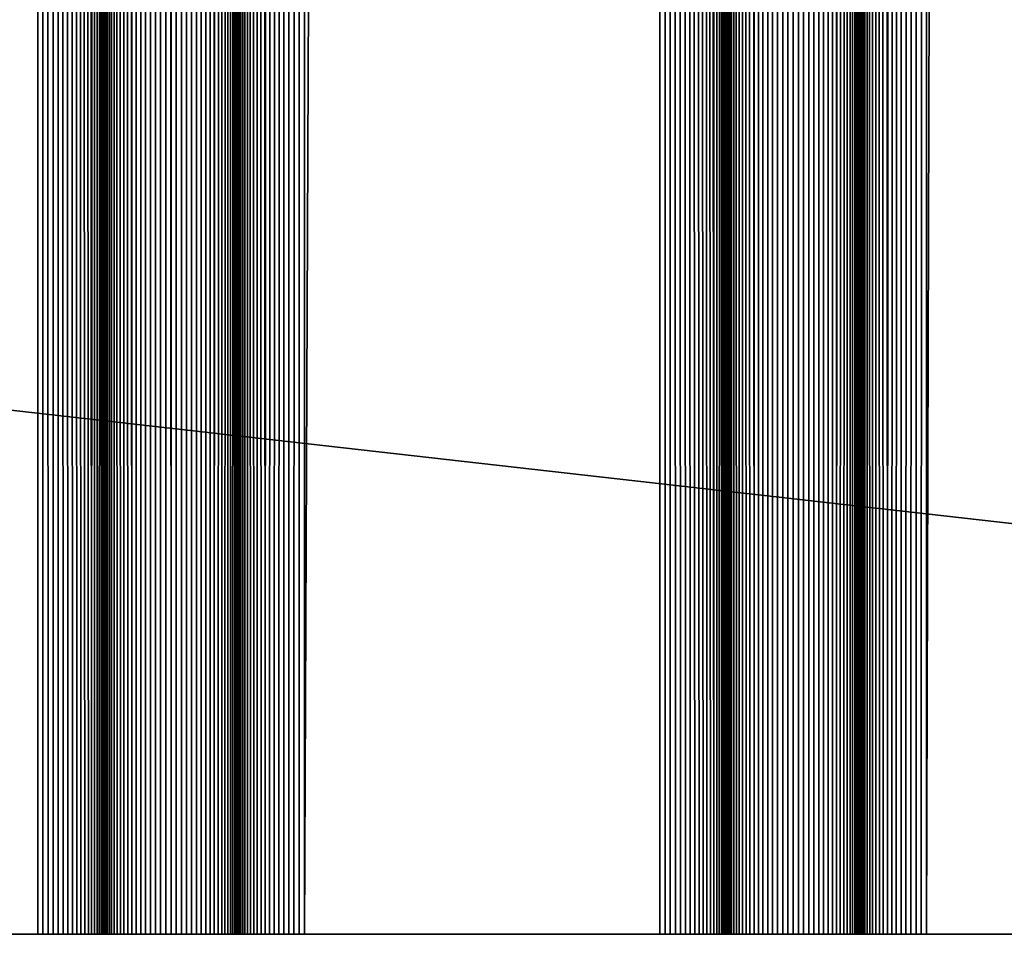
# Model space of a CAD drawing. Extents: x -302 to 302, y -900 to 900.
# Tile 339 of 656: x 250 to 261, y -900 to -890. Entities that reach past the tile are written whole.
import ezdxf

# ---------------------------------------------------------------- set-up
doc = ezdxf.new("R2010")
doc.units = 0
doc.header["$LTSCALE"] = 81.481481
for name, color, linetype in [('117', 7, 'CONTINUOUS'), ('183', 7, 'CONTINUOUS'), ('184', 7, 'CONTINUOUS'), ('185', 7, 'CONTINUOUS'), ('186', 7, 'CONTINUOUS'), ('187', 7, 'CONTINUOUS'), ('188', 7, 'CONTINUOUS'), ('189', 7, 'CONTINUOUS'), ('190', 7, 'CONTINUOUS'), ('191', 7, 'CONTINUOUS'), ('192', 7, 'CONTINUOUS'), ('193', 7, 'CONTINUOUS'), ('194', 7, 'CONTINUOUS'), ('195', 7, 'CONTINUOUS'), ('229', 7, 'CONTINUOUS')]:
    doc.layers.add(name, color=color, linetype=linetype)

msp = doc.modelspace()

# ---------------------------------------------------------------- linework, layer by layer
at = {"layer": '117', "color": 7, "linetype": 'CONTINUOUS'}
for points in [[(301.5, -900), (257, -880), (283.085, -880), (301.5, -900)], [(257, -880), (301.5, -900), (257, -883), (257, -880)], [(301.5, -900), (151.5, -900), (151.5, -883), (301.5, -900)], [(257, -883), (301.5, -900), (151.5, -883), (257, -883)]]:
    msp.add_3dface(points, dxfattribs=at)
at = {"layer": '183', "color": 7, "linetype": 'CONTINUOUS'}
for points in [[(243.75, -900, 1.9), (249.75, -900, 1.9), (249.75, 0, 1.9), (243.75, -900, 1.9)], [(243.75, 0, 1.9), (243.75, -900, 1.9), (249.75, 0, 1.9), (243.75, 0, 1.9)]]:
    msp.add_3dface(points, dxfattribs=at)
at = {"layer": '184', "color": 7, "linetype": 'CONTINUOUS'}
for points in [[(249.75, -900, 1.9), (249.809, -900, 1.902), (249.75, 0, 1.9), (249.75, -900, 1.9)], [(249.867, -900, 1.909), (249.925, -900, 1.921), (249.75, 0, 1.9), (249.867, -900, 1.909)], [(249.809, -900, 1.902), (249.867, -900, 1.909), (249.75, 0, 1.9), (249.809, -900, 1.902)], [(249.925, -900, 1.921), (249.982, -900, 1.937), (249.75, 0, 1.9), (249.925, -900, 1.921)], [(249.982, -900, 1.937), (250.037, -900, 1.957), (249.75, 0, 1.9), (249.982, -900, 1.937)], [(250.037, -900, 1.957), (250.09, -900, 1.982), (249.75, 0, 1.9), (250.037, -900, 1.957)], [(250.09, -900, 1.982), (250.142, -900, 2.011), (249.75, 0, 1.9), (250.09, -900, 1.982)], [(250.142, -900, 2.011), (250.191, -900, 2.043), (249.75, 0, 1.9), (250.142, -900, 2.011)], [(250.191, -900, 2.043), (250.237, -900, 2.08), (249.75, 0, 1.9), (250.191, -900, 2.043)], [(250.237, -900, 2.08), (250.28, -900, 2.12), (249.75, 0, 1.9), (250.237, -900, 2.08)], [(250.28, -900, 2.12), (250.32, -900, 2.163), (249.75, 0, 1.9), (250.28, -900, 2.12)], [(250.32, -900, 2.163), (250.357, -900, 2.209), (249.75, 0, 1.9), (250.32, -900, 2.163)], [(250.357, -900, 2.209), (250.5, 0, 2.65), (249.75, 0, 1.9), (250.357, -900, 2.209)], [(250.389, -900, 2.258), (250.5, 0, 2.65), (250.357, -900, 2.209), (250.389, -900, 2.258)], [(250.418, -900, 2.31), (250.5, 0, 2.65), (250.389, -900, 2.258), (250.418, -900, 2.31)], [(250.443, -900, 2.363), (250.5, 0, 2.65), (250.418, -900, 2.31), (250.443, -900, 2.363)], [(250.463, -900, 2.418), (250.5, 0, 2.65), (250.443, -900, 2.363), (250.463, -900, 2.418)], [(250.479, -900, 2.475), (250.5, 0, 2.65), (250.463, -900, 2.418), (250.479, -900, 2.475)], [(250.491, -900, 2.533), (250.5, 0, 2.65), (250.479, -900, 2.475), (250.491, -900, 2.533)], [(250.498, -900, 2.591), (250.5, 0, 2.65), (250.491, -900, 2.533), (250.498, -900, 2.591)], [(250.5, -900, 2.65), (250.5, 0, 2.65), (250.498, -900, 2.591), (250.5, -900, 2.65)]]:
    msp.add_3dface(points, dxfattribs=at)
at = {"layer": '185', "color": 7, "linetype": 'CONTINUOUS'}
for points in [[(250.5, -900, 2.65), (250.5, -900, 6.15), (250.5, 0, 6.15), (250.5, -900, 2.65)], [(250.5, 0, 2.65), (250.5, -900, 2.65), (250.5, 0, 6.15), (250.5, 0, 2.65)]]:
    msp.add_3dface(points, dxfattribs=at)
at = {"layer": '186', "color": 7, "linetype": 'CONTINUOUS'}
for points in [[(250.763, 900, 6.72), (250.5, 0, 6.15), (250.809, -900, 6.757), (250.763, 900, 6.72)], [(250.809, -900, 6.757), (250.809, 900, 6.757), (250.763, 900, 6.72), (250.809, -900, 6.757)], [(250.809, -900, 6.757), (250.858, -900, 6.789), (250.809, 900, 6.757), (250.809, -900, 6.757)], [(250.858, -900, 6.789), (250.858, 900, 6.789), (250.809, 900, 6.757), (250.858, -900, 6.789)], [(250.858, -900, 6.789), (250.91, -900, 6.818), (250.858, 900, 6.789), (250.858, -900, 6.789)], [(250.91, -900, 6.818), (250.91, 900, 6.818), (250.858, 900, 6.789), (250.91, -900, 6.818)], [(250.91, -900, 6.818), (250.963, -900, 6.843), (250.91, 900, 6.818), (250.91, -900, 6.818)], [(250.963, -900, 6.843), (250.963, 900, 6.843), (250.91, 900, 6.818), (250.963, -900, 6.843)], [(250.963, -900, 6.843), (251.018, -900, 6.863), (250.963, 900, 6.843), (250.963, -900, 6.843)], [(251.018, -900, 6.863), (251.018, 900, 6.863), (250.963, 900, 6.843), (251.018, -900, 6.863)], [(251.018, -900, 6.863), (251.075, -900, 6.879), (251.018, 900, 6.863), (251.018, -900, 6.863)], [(251.075, -900, 6.879), (251.075, 900, 6.879), (251.018, 900, 6.863), (251.075, -900, 6.879)], [(251.075, -900, 6.879), (251.133, -900, 6.891), (251.075, 900, 6.879), (251.075, -900, 6.879)], [(251.133, -900, 6.891), (251.133, 900, 6.891), (251.075, 900, 6.879), (251.133, -900, 6.891)], [(251.133, -900, 6.891), (251.191, -900, 6.898), (251.133, 900, 6.891), (251.133, -900, 6.891)], [(251.191, -900, 6.898), (251.191, 900, 6.898), (251.133, 900, 6.891), (251.191, -900, 6.898)], [(251.191, -900, 6.898), (251.25, -900, 6.9), (251.191, 900, 6.898), (251.191, -900, 6.898)], [(251.25, -900, 6.9), (251.25, 900, 6.9), (251.191, 900, 6.898), (251.25, -900, 6.9)], [(251.25, -900, 6.9), (251.309, -900, 6.898), (251.25, 900, 6.9), (251.25, -900, 6.9)], [(251.309, -900, 6.898), (251.309, 900, 6.898), (251.25, 900, 6.9), (251.309, -900, 6.898)], [(251.309, -900, 6.898), (251.367, -900, 6.891), (251.309, 900, 6.898), (251.309, -900, 6.898)], [(251.367, -900, 6.891), (251.367, 900, 6.891), (251.309, 900, 6.898), (251.367, -900, 6.891)], [(251.367, -900, 6.891), (251.425, -900, 6.879), (251.367, 900, 6.891), (251.367, -900, 6.891)], [(251.425, -900, 6.879), (251.425, 900, 6.879), (251.367, 900, 6.891), (251.425, -900, 6.879)], [(251.425, -900, 6.879), (251.482, -900, 6.863), (251.425, 900, 6.879), (251.425, -900, 6.879)], [(251.482, -900, 6.863), (251.482, 900, 6.863), (251.425, 900, 6.879), (251.482, -900, 6.863)], [(251.482, -900, 6.863), (251.537, -900, 6.843), (251.482, 900, 6.863), (251.482, -900, 6.863)], [(251.537, -900, 6.843), (251.537, 900, 6.843), (251.482, 900, 6.863), (251.537, -900, 6.843)], [(251.537, -900, 6.843), (251.59, -900, 6.818), (251.537, 900, 6.843), (251.537, -900, 6.843)], [(251.59, -900, 6.818), (251.59, 900, 6.818), (251.537, 900, 6.843), (251.59, -900, 6.818)], [(251.59, -900, 6.818), (251.642, -900, 6.789), (251.59, 900, 6.818), (251.59, -900, 6.818)], [(251.642, -900, 6.789), (251.642, 900, 6.789), (251.59, 900, 6.818), (251.642, -900, 6.789)], [(251.642, -900, 6.789), (251.691, -900, 6.757), (251.642, 900, 6.789), (251.642, -900, 6.789)], [(251.691, -900, 6.757), (251.691, 900, 6.757), (251.642, 900, 6.789), (251.691, -900, 6.757)], [(251.691, -900, 6.757), (251.737, -900, 6.72), (251.691, 900, 6.757), (251.691, -900, 6.757)], [(251.737, -900, 6.72), (252, 0, 6.15), (251.691, 900, 6.757), (251.737, -900, 6.72)], [(250.5, -900, 6.15), (250.502, -900, 6.209), (250.5, 0, 6.15), (250.5, -900, 6.15)], [(250.509, -900, 6.267), (250.521, -900, 6.325), (250.5, 0, 6.15), (250.509, -900, 6.267)], [(250.502, -900, 6.209), (250.509, -900, 6.267), (250.5, 0, 6.15), (250.502, -900, 6.209)], [(250.521, -900, 6.325), (250.537, -900, 6.382), (250.5, 0, 6.15), (250.521, -900, 6.325)], [(250.537, -900, 6.382), (250.557, -900, 6.437), (250.5, 0, 6.15), (250.537, -900, 6.382)], [(250.557, -900, 6.437), (250.582, -900, 6.49), (250.5, 0, 6.15), (250.557, -900, 6.437)], [(250.582, -900, 6.49), (250.611, -900, 6.542), (250.5, 0, 6.15), (250.582, -900, 6.49)], [(250.611, -900, 6.542), (250.643, -900, 6.591), (250.5, 0, 6.15), (250.611, -900, 6.542)], [(250.643, -900, 6.591), (250.68, -900, 6.637), (250.5, 0, 6.15), (250.643, -900, 6.591)], [(250.68, -900, 6.637), (250.72, -900, 6.68), (250.5, 0, 6.15), (250.68, -900, 6.637)], [(250.72, -900, 6.68), (250.763, -900, 6.72), (250.5, 0, 6.15), (250.72, -900, 6.68)], [(250.763, -900, 6.72), (250.809, -900, 6.757), (250.5, 0, 6.15), (250.763, -900, 6.72)], [(251.78, -900, 6.68), (252, 0, 6.15), (251.737, -900, 6.72), (251.78, -900, 6.68)], [(251.82, -900, 6.637), (252, 0, 6.15), (251.78, -900, 6.68), (251.82, -900, 6.637)], [(251.857, -900, 6.591), (252, 0, 6.15), (251.82, -900, 6.637), (251.857, -900, 6.591)], [(251.889, -900, 6.542), (252, 0, 6.15), (251.857, -900, 6.591), (251.889, -900, 6.542)], [(251.918, -900, 6.49), (252, 0, 6.15), (251.889, -900, 6.542), (251.918, -900, 6.49)], [(251.943, -900, 6.437), (252, 0, 6.15), (251.918, -900, 6.49), (251.943, -900, 6.437)], [(251.963, -900, 6.382), (252, 0, 6.15), (251.943, -900, 6.437), (251.963, -900, 6.382)], [(251.979, -900, 6.325), (252, 0, 6.15), (251.963, -900, 6.382), (251.979, -900, 6.325)], [(251.991, -900, 6.267), (252, 0, 6.15), (251.979, -900, 6.325), (251.991, -900, 6.267)], [(251.998, -900, 6.209), (252, 0, 6.15), (251.991, -900, 6.267), (251.998, -900, 6.209)], [(252, -900, 6.15), (252, 0, 6.15), (251.998, -900, 6.209), (252, -900, 6.15)]]:
    msp.add_3dface(points, dxfattribs=at)
at = {"layer": '187', "color": 7, "linetype": 'CONTINUOUS'}
for points in [[(252, -900, 6.15), (252, -900, 2.65), (252, 0, 2.65), (252, -900, 6.15)], [(252, 0, 6.15), (252, -900, 6.15), (252, 0, 2.65), (252, 0, 6.15)]]:
    msp.add_3dface(points, dxfattribs=at)
at = {"layer": '188', "color": 7, "linetype": 'CONTINUOUS'}
for points in [[(252, -900, 2.65), (252.002, -900, 2.591), (252, 0, 2.65), (252, -900, 2.65)], [(252.009, -900, 2.533), (252.021, -900, 2.475), (252, 0, 2.65), (252.009, -900, 2.533)], [(252.002, -900, 2.591), (252.009, -900, 2.533), (252, 0, 2.65), (252.002, -900, 2.591)], [(252.021, -900, 2.475), (252.037, -900, 2.418), (252, 0, 2.65), (252.021, -900, 2.475)], [(252.037, -900, 2.418), (252.057, -900, 2.363), (252, 0, 2.65), (252.037, -900, 2.418)], [(252.057, -900, 2.363), (252.082, -900, 2.31), (252, 0, 2.65), (252.057, -900, 2.363)], [(252.082, -900, 2.31), (252.111, -900, 2.258), (252, 0, 2.65), (252.082, -900, 2.31)], [(252.111, -900, 2.258), (252.143, -900, 2.209), (252, 0, 2.65), (252.111, -900, 2.258)], [(252.143, -900, 2.209), (252.18, -900, 2.163), (252, 0, 2.65), (252.143, -900, 2.209)], [(252.18, -900, 2.163), (252.22, -900, 2.12), (252, 0, 2.65), (252.18, -900, 2.163)], [(252.22, -900, 2.12), (252.263, -900, 2.08), (252, 0, 2.65), (252.22, -900, 2.12)], [(252.263, -900, 2.08), (252.309, -900, 2.043), (252, 0, 2.65), (252.263, -900, 2.08)], [(252.309, -900, 2.043), (252.75, 0, 1.9), (252, 0, 2.65), (252.309, -900, 2.043)], [(252.358, -900, 2.011), (252.75, 0, 1.9), (252.309, -900, 2.043), (252.358, -900, 2.011)], [(252.41, -900, 1.982), (252.75, 0, 1.9), (252.358, -900, 2.011), (252.41, -900, 1.982)], [(252.463, -900, 1.957), (252.75, 0, 1.9), (252.41, -900, 1.982), (252.463, -900, 1.957)], [(252.518, -900, 1.937), (252.75, 0, 1.9), (252.463, -900, 1.957), (252.518, -900, 1.937)], [(252.575, -900, 1.921), (252.75, 0, 1.9), (252.518, -900, 1.937), (252.575, -900, 1.921)], [(252.633, -900, 1.909), (252.75, 0, 1.9), (252.575, -900, 1.921), (252.633, -900, 1.909)], [(252.691, -900, 1.902), (252.75, 0, 1.9), (252.633, -900, 1.909), (252.691, -900, 1.902)], [(252.75, -900, 1.9), (252.75, 0, 1.9), (252.691, -900, 1.902), (252.75, -900, 1.9)]]:
    msp.add_3dface(points, dxfattribs=at)
at = {"layer": '189', "color": 7, "linetype": 'CONTINUOUS'}
for points in [[(252.75, -900, 1.9), (256.75, -900, 1.9), (256.75, 0, 1.9), (252.75, -900, 1.9)], [(252.75, 0, 1.9), (252.75, -900, 1.9), (256.75, 0, 1.9), (252.75, 0, 1.9)]]:
    msp.add_3dface(points, dxfattribs=at)
at = {"layer": '190', "color": 7, "linetype": 'CONTINUOUS'}
for points in [[(256.75, -900, 1.9), (256.809, -900, 1.902), (256.75, 0, 1.9), (256.75, -900, 1.9)], [(256.867, -900, 1.909), (256.925, -900, 1.921), (256.75, 0, 1.9), (256.867, -900, 1.909)], [(256.809, -900, 1.902), (256.867, -900, 1.909), (256.75, 0, 1.9), (256.809, -900, 1.902)], [(256.925, -900, 1.921), (256.982, -900, 1.937), (256.75, 0, 1.9), (256.925, -900, 1.921)], [(256.982, -900, 1.937), (257.037, -900, 1.957), (256.75, 0, 1.9), (256.982, -900, 1.937)], [(257.037, -900, 1.957), (257.09, -900, 1.982), (256.75, 0, 1.9), (257.037, -900, 1.957)], [(257.09, -900, 1.982), (257.142, -900, 2.011), (256.75, 0, 1.9), (257.09, -900, 1.982)], [(257.142, -900, 2.011), (257.191, -900, 2.043), (256.75, 0, 1.9), (257.142, -900, 2.011)], [(257.191, -900, 2.043), (257.237, -900, 2.08), (256.75, 0, 1.9), (257.191, -900, 2.043)], [(257.237, -900, 2.08), (257.28, -900, 2.12), (256.75, 0, 1.9), (257.237, -900, 2.08)], [(257.28, -900, 2.12), (257.32, -900, 2.163), (256.75, 0, 1.9), (257.28, -900, 2.12)], [(257.32, -900, 2.163), (257.357, -900, 2.209), (256.75, 0, 1.9), (257.32, -900, 2.163)], [(257.357, -900, 2.209), (257.5, 0, 2.65), (256.75, 0, 1.9), (257.357, -900, 2.209)], [(257.389, -900, 2.258), (257.5, 0, 2.65), (257.357, -900, 2.209), (257.389, -900, 2.258)], [(257.418, -900, 2.31), (257.5, 0, 2.65), (257.389, -900, 2.258), (257.418, -900, 2.31)], [(257.443, -900, 2.363), (257.5, 0, 2.65), (257.418, -900, 2.31), (257.443, -900, 2.363)], [(257.463, -900, 2.418), (257.5, 0, 2.65), (257.443, -900, 2.363), (257.463, -900, 2.418)], [(257.479, -900, 2.475), (257.5, 0, 2.65), (257.463, -900, 2.418), (257.479, -900, 2.475)], [(257.491, -900, 2.533), (257.5, 0, 2.65), (257.479, -900, 2.475), (257.491, -900, 2.533)], [(257.498, -900, 2.591), (257.5, 0, 2.65), (257.491, -900, 2.533), (257.498, -900, 2.591)], [(257.5, -900, 2.65), (257.5, 0, 2.65), (257.498, -900, 2.591), (257.5, -900, 2.65)]]:
    msp.add_3dface(points, dxfattribs=at)
at = {"layer": '191', "color": 7, "linetype": 'CONTINUOUS'}
for points in [[(257.5, -900, 2.65), (257.5, -900, 6.15), (257.5, 0, 6.15), (257.5, -900, 2.65)], [(257.5, 0, 2.65), (257.5, -900, 2.65), (257.5, 0, 6.15), (257.5, 0, 2.65)]]:
    msp.add_3dface(points, dxfattribs=at)
at = {"layer": '192', "color": 7, "linetype": 'CONTINUOUS'}
for points in [[(257.763, 900, 6.72), (257.5, 0, 6.15), (257.809, -900, 6.757), (257.763, 900, 6.72)], [(257.809, -900, 6.757), (257.809, 900, 6.757), (257.763, 900, 6.72), (257.809, -900, 6.757)], [(257.809, -900, 6.757), (257.858, -900, 6.789), (257.809, 900, 6.757), (257.809, -900, 6.757)], [(257.858, -900, 6.789), (257.858, 900, 6.789), (257.809, 900, 6.757), (257.858, -900, 6.789)], [(257.858, -900, 6.789), (257.91, -900, 6.818), (257.858, 900, 6.789), (257.858, -900, 6.789)], [(257.91, -900, 6.818), (257.91, 900, 6.818), (257.858, 900, 6.789), (257.91, -900, 6.818)], [(257.91, -900, 6.818), (257.963, -900, 6.843), (257.91, 900, 6.818), (257.91, -900, 6.818)], [(257.963, -900, 6.843), (257.963, 900, 6.843), (257.91, 900, 6.818), (257.963, -900, 6.843)], [(257.963, -900, 6.843), (258.018, -900, 6.863), (257.963, 900, 6.843), (257.963, -900, 6.843)], [(258.018, -900, 6.863), (258.018, 900, 6.863), (257.963, 900, 6.843), (258.018, -900, 6.863)], [(258.018, -900, 6.863), (258.075, -900, 6.879), (258.018, 900, 6.863), (258.018, -900, 6.863)], [(258.075, -900, 6.879), (258.075, 900, 6.879), (258.018, 900, 6.863), (258.075, -900, 6.879)], [(258.075, -900, 6.879), (258.133, -900, 6.891), (258.075, 900, 6.879), (258.075, -900, 6.879)], [(258.133, -900, 6.891), (258.133, 900, 6.891), (258.075, 900, 6.879), (258.133, -900, 6.891)], [(258.133, -900, 6.891), (258.191, -900, 6.898), (258.133, 900, 6.891), (258.133, -900, 6.891)], [(258.191, -900, 6.898), (258.191, 900, 6.898), (258.133, 900, 6.891), (258.191, -900, 6.898)], [(258.191, -900, 6.898), (258.25, -900, 6.9), (258.191, 900, 6.898), (258.191, -900, 6.898)], [(258.25, -900, 6.9), (258.25, 900, 6.9), (258.191, 900, 6.898), (258.25, -900, 6.9)], [(258.25, -900, 6.9), (258.309, -900, 6.898), (258.25, 900, 6.9), (258.25, -900, 6.9)], [(258.309, -900, 6.898), (258.309, 900, 6.898), (258.25, 900, 6.9), (258.309, -900, 6.898)], [(258.309, -900, 6.898), (258.367, -900, 6.891), (258.309, 900, 6.898), (258.309, -900, 6.898)], [(258.367, -900, 6.891), (258.367, 900, 6.891), (258.309, 900, 6.898), (258.367, -900, 6.891)], [(258.367, -900, 6.891), (258.425, -900, 6.879), (258.367, 900, 6.891), (258.367, -900, 6.891)], [(258.425, -900, 6.879), (258.425, 900, 6.879), (258.367, 900, 6.891), (258.425, -900, 6.879)], [(258.425, -900, 6.879), (258.482, -900, 6.863), (258.425, 900, 6.879), (258.425, -900, 6.879)], [(258.482, -900, 6.863), (258.482, 900, 6.863), (258.425, 900, 6.879), (258.482, -900, 6.863)], [(258.482, -900, 6.863), (258.537, -900, 6.843), (258.482, 900, 6.863), (258.482, -900, 6.863)], [(258.537, -900, 6.843), (258.537, 900, 6.843), (258.482, 900, 6.863), (258.537, -900, 6.843)], [(258.537, -900, 6.843), (258.59, -900, 6.818), (258.537, 900, 6.843), (258.537, -900, 6.843)], [(258.59, -900, 6.818), (258.59, 900, 6.818), (258.537, 900, 6.843), (258.59, -900, 6.818)], [(258.59, -900, 6.818), (258.642, -900, 6.789), (258.59, 900, 6.818), (258.59, -900, 6.818)], [(258.642, -900, 6.789), (258.642, 900, 6.789), (258.59, 900, 6.818), (258.642, -900, 6.789)], [(258.642, -900, 6.789), (258.691, -900, 6.757), (258.642, 900, 6.789), (258.642, -900, 6.789)], [(258.691, -900, 6.757), (258.691, 900, 6.757), (258.642, 900, 6.789), (258.691, -900, 6.757)], [(258.691, -900, 6.757), (258.737, -900, 6.72), (258.691, 900, 6.757), (258.691, -900, 6.757)], [(258.737, -900, 6.72), (259, 0, 6.15), (258.691, 900, 6.757), (258.737, -900, 6.72)], [(257.5, -900, 6.15), (257.502, -900, 6.209), (257.5, 0, 6.15), (257.5, -900, 6.15)], [(257.509, -900, 6.267), (257.521, -900, 6.325), (257.5, 0, 6.15), (257.509, -900, 6.267)], [(257.502, -900, 6.209), (257.509, -900, 6.267), (257.5, 0, 6.15), (257.502, -900, 6.209)], [(257.521, -900, 6.325), (257.537, -900, 6.382), (257.5, 0, 6.15), (257.521, -900, 6.325)], [(257.537, -900, 6.382), (257.557, -900, 6.437), (257.5, 0, 6.15), (257.537, -900, 6.382)], [(257.557, -900, 6.437), (257.582, -900, 6.49), (257.5, 0, 6.15), (257.557, -900, 6.437)], [(257.582, -900, 6.49), (257.611, -900, 6.542), (257.5, 0, 6.15), (257.582, -900, 6.49)], [(257.611, -900, 6.542), (257.643, -900, 6.591), (257.5, 0, 6.15), (257.611, -900, 6.542)], [(257.643, -900, 6.591), (257.68, -900, 6.637), (257.5, 0, 6.15), (257.643, -900, 6.591)], [(257.68, -900, 6.637), (257.72, -900, 6.68), (257.5, 0, 6.15), (257.68, -900, 6.637)], [(257.72, -900, 6.68), (257.763, -900, 6.72), (257.5, 0, 6.15), (257.72, -900, 6.68)], [(257.763, -900, 6.72), (257.809, -900, 6.757), (257.5, 0, 6.15), (257.763, -900, 6.72)], [(258.78, -900, 6.68), (259, 0, 6.15), (258.737, -900, 6.72), (258.78, -900, 6.68)], [(258.82, -900, 6.637), (259, 0, 6.15), (258.78, -900, 6.68), (258.82, -900, 6.637)], [(258.857, -900, 6.591), (259, 0, 6.15), (258.82, -900, 6.637), (258.857, -900, 6.591)], [(258.889, -900, 6.542), (259, 0, 6.15), (258.857, -900, 6.591), (258.889, -900, 6.542)], [(258.918, -900, 6.49), (259, 0, 6.15), (258.889, -900, 6.542), (258.918, -900, 6.49)], [(258.943, -900, 6.437), (259, 0, 6.15), (258.918, -900, 6.49), (258.943, -900, 6.437)], [(258.963, -900, 6.382), (259, 0, 6.15), (258.943, -900, 6.437), (258.963, -900, 6.382)], [(258.979, -900, 6.325), (259, 0, 6.15), (258.963, -900, 6.382), (258.979, -900, 6.325)], [(258.991, -900, 6.267), (259, 0, 6.15), (258.979, -900, 6.325), (258.991, -900, 6.267)], [(258.998, -900, 6.209), (259, 0, 6.15), (258.991, -900, 6.267), (258.998, -900, 6.209)], [(259, -900, 6.15), (259, 0, 6.15), (258.998, -900, 6.209), (259, -900, 6.15)]]:
    msp.add_3dface(points, dxfattribs=at)
at = {"layer": '193', "color": 7, "linetype": 'CONTINUOUS'}
for points in [[(259, -900, 6.15), (259, -900, 2.65), (259, 0, 2.65), (259, -900, 6.15)], [(259, 0, 6.15), (259, -900, 6.15), (259, 0, 2.65), (259, 0, 6.15)]]:
    msp.add_3dface(points, dxfattribs=at)
at = {"layer": '194', "color": 7, "linetype": 'CONTINUOUS'}
for points in [[(259, -900, 2.65), (259.002, -900, 2.591), (259, 0, 2.65), (259, -900, 2.65)], [(259.009, -900, 2.533), (259.021, -900, 2.475), (259, 0, 2.65), (259.009, -900, 2.533)], [(259.002, -900, 2.591), (259.009, -900, 2.533), (259, 0, 2.65), (259.002, -900, 2.591)], [(259.021, -900, 2.475), (259.037, -900, 2.418), (259, 0, 2.65), (259.021, -900, 2.475)], [(259.037, -900, 2.418), (259.057, -900, 2.363), (259, 0, 2.65), (259.037, -900, 2.418)], [(259.057, -900, 2.363), (259.082, -900, 2.31), (259, 0, 2.65), (259.057, -900, 2.363)], [(259.082, -900, 2.31), (259.111, -900, 2.258), (259, 0, 2.65), (259.082, -900, 2.31)], [(259.111, -900, 2.258), (259.143, -900, 2.209), (259, 0, 2.65), (259.111, -900, 2.258)], [(259.143, -900, 2.209), (259.18, -900, 2.163), (259, 0, 2.65), (259.143, -900, 2.209)], [(259.18, -900, 2.163), (259.22, -900, 2.12), (259, 0, 2.65), (259.18, -900, 2.163)], [(259.22, -900, 2.12), (259.263, -900, 2.08), (259, 0, 2.65), (259.22, -900, 2.12)], [(259.263, -900, 2.08), (259.309, -900, 2.043), (259, 0, 2.65), (259.263, -900, 2.08)], [(259.309, -900, 2.043), (259.75, 0, 1.9), (259, 0, 2.65), (259.309, -900, 2.043)], [(259.358, -900, 2.011), (259.75, 0, 1.9), (259.309, -900, 2.043), (259.358, -900, 2.011)], [(259.41, -900, 1.982), (259.75, 0, 1.9), (259.358, -900, 2.011), (259.41, -900, 1.982)], [(259.463, -900, 1.957), (259.75, 0, 1.9), (259.41, -900, 1.982), (259.463, -900, 1.957)], [(259.518, -900, 1.937), (259.75, 0, 1.9), (259.463, -900, 1.957), (259.518, -900, 1.937)], [(259.575, -900, 1.921), (259.75, 0, 1.9), (259.518, -900, 1.937), (259.575, -900, 1.921)], [(259.633, -900, 1.909), (259.75, 0, 1.9), (259.575, -900, 1.921), (259.633, -900, 1.909)], [(259.691, -900, 1.902), (259.75, 0, 1.9), (259.633, -900, 1.909), (259.691, -900, 1.902)], [(259.75, -900, 1.9), (259.75, 0, 1.9), (259.691, -900, 1.902), (259.75, -900, 1.9)]]:
    msp.add_3dface(points, dxfattribs=at)
at = {"layer": '195', "color": 7, "linetype": 'CONTINUOUS'}
for points in [[(259.75, -900, 1.9), (262.25, -900, 1.9), (262.25, 0, 1.9), (259.75, -900, 1.9)], [(259.75, 0, 1.9), (259.75, -900, 1.9), (262.25, 0, 1.9), (259.75, 0, 1.9)]]:
    msp.add_3dface(points, dxfattribs=at)
at = {"layer": '229', "color": 7, "linetype": 'CONTINUOUS'}
for points in [[(151.5, -900, 1.9), (151.5, -900), (301.5, -900), (151.5, -900, 1.9)], [(152.75, -900, 1.9), (151.5, -900, 1.9), (301.5, -900), (152.75, -900, 1.9)], [(152.809, -900, 1.902), (152.75, -900, 1.9), (301.5, -900), (152.809, -900, 1.902)], [(152.867, -900, 1.909), (152.809, -900, 1.902), (301.5, -900), (152.867, -900, 1.909)], [(152.925, -900, 1.921), (152.867, -900, 1.909), (301.5, -900), (152.925, -900, 1.921)], [(155.75, -900, 1.9), (152.925, -900, 1.921), (301.5, -900), (155.75, -900, 1.9)], [(161.75, -900, 1.9), (155.75, -900, 1.9), (301.5, -900), (161.75, -900, 1.9)], [(161.809, -900, 1.902), (161.75, -900, 1.9), (301.5, -900), (161.809, -900, 1.902)], [(161.867, -900, 1.909), (161.809, -900, 1.902), (301.5, -900), (161.867, -900, 1.909)], [(161.925, -900, 1.921), (161.867, -900, 1.909), (301.5, -900), (161.925, -900, 1.921)], [(301.5, -900), (164.75, -900, 1.9), (161.925, -900, 1.921), (301.5, -900)], [(168.75, -900, 1.9), (164.75, -900, 1.9), (301.5, -900), (168.75, -900, 1.9)], [(168.809, -900, 1.902), (168.75, -900, 1.9), (301.5, -900), (168.809, -900, 1.902)], [(168.867, -900, 1.909), (168.809, -900, 1.902), (301.5, -900), (168.867, -900, 1.909)], [(168.925, -900, 1.921), (168.867, -900, 1.909), (301.5, -900), (168.925, -900, 1.921)], [(168.982, -900, 1.937), (168.925, -900, 1.921), (301.5, -900), (168.982, -900, 1.937)], [(169.037, -900, 1.957), (168.982, -900, 1.937), (301.5, -900), (169.037, -900, 1.957)], [(169.09, -900, 1.982), (169.037, -900, 1.957), (301.5, -900), (169.09, -900, 1.982)], [(169.142, -900, 2.011), (169.09, -900, 1.982), (301.5, -900), (169.142, -900, 2.011)], [(169.191, -900, 2.043), (169.142, -900, 2.011), (301.5, -900), (169.191, -900, 2.043)], [(169.237, -900, 2.08), (169.191, -900, 2.043), (301.5, -900), (169.237, -900, 2.08)], [(169.28, -900, 2.12), (169.237, -900, 2.08), (301.5, -900), (169.28, -900, 2.12)], [(169.32, -900, 2.163), (169.28, -900, 2.12), (301.5, -900), (169.32, -900, 2.163)], [(169.357, -900, 2.209), (169.32, -900, 2.163), (301.5, -900), (169.357, -900, 2.209)], [(301.5, -900), (190.75, -900, 1.9), (169.357, -900, 2.209), (301.5, -900)], [(193.25, -900, 1.9), (190.75, -900, 1.9), (301.5, -900), (193.25, -900, 1.9)], [(193.309, -900, 1.902), (193.25, -900, 1.9), (301.5, -900), (193.309, -900, 1.902)], [(193.367, -900, 1.909), (193.309, -900, 1.902), (301.5, -900), (193.367, -900, 1.909)], [(193.425, -900, 1.921), (193.367, -900, 1.909), (301.5, -900), (193.425, -900, 1.921)], [(193.482, -900, 1.937), (193.425, -900, 1.921), (301.5, -900), (193.482, -900, 1.937)], [(196.25, -900, 1.9), (193.482, -900, 1.937), (301.5, -900), (196.25, -900, 1.9)], [(198.75, -900, 1.9), (196.25, -900, 1.9), (301.5, -900), (198.75, -900, 1.9)], [(198.809, -900, 1.902), (198.75, -900, 1.9), (301.5, -900), (198.809, -900, 1.902)], [(198.867, -900, 1.909), (198.809, -900, 1.902), (301.5, -900), (198.867, -900, 1.909)], [(198.925, -900, 1.921), (198.867, -900, 1.909), (301.5, -900), (198.925, -900, 1.921)], [(198.982, -900, 1.937), (198.925, -900, 1.921), (301.5, -900), (198.982, -900, 1.937)], [(201.75, -900, 1.9), (198.982, -900, 1.937), (301.5, -900), (201.75, -900, 1.9)], [(207.75, -900, 1.9), (201.75, -900, 1.9), (301.5, -900), (207.75, -900, 1.9)], [(207.809, -900, 1.902), (207.75, -900, 1.9), (301.5, -900), (207.809, -900, 1.902)], [(207.867, -900, 1.909), (207.809, -900, 1.902), (301.5, -900), (207.867, -900, 1.909)], [(207.925, -900, 1.921), (207.867, -900, 1.909), (301.5, -900), (207.925, -900, 1.921)], [(207.982, -900, 1.937), (207.925, -900, 1.921), (301.5, -900), (207.982, -900, 1.937)], [(210.75, -900, 1.9), (207.982, -900, 1.937), (301.5, -900), (210.75, -900, 1.9)], [(213.25, -900, 1.9), (210.75, -900, 1.9), (301.5, -900), (213.25, -900, 1.9)], [(213.309, -900, 1.902), (213.25, -900, 1.9), (301.5, -900), (213.309, -900, 1.902)], [(213.367, -900, 1.909), (213.309, -900, 1.902), (301.5, -900), (213.367, -900, 1.909)], [(213.425, -900, 1.921), (213.367, -900, 1.909), (301.5, -900), (213.425, -900, 1.921)], [(213.482, -900, 1.937), (213.425, -900, 1.921), (301.5, -900), (213.482, -900, 1.937)], [(213.537, -900, 1.957), (213.482, -900, 1.937), (301.5, -900), (213.537, -900, 1.957)], [(213.59, -900, 1.982), (213.537, -900, 1.957), (301.5, -900), (213.59, -900, 1.982)], [(213.642, -900, 2.011), (213.59, -900, 1.982), (301.5, -900), (213.642, -900, 2.011)], [(213.691, -900, 2.043), (213.642, -900, 2.011), (301.5, -900), (213.691, -900, 2.043)], [(213.737, -900, 2.08), (213.691, -900, 2.043), (301.5, -900), (213.737, -900, 2.08)], [(222.25, -900, 1.9), (213.737, -900, 2.08), (301.5, -900), (222.25, -900, 1.9)], [(224.75, -900, 1.9), (222.25, -900, 1.9), (301.5, -900), (224.75, -900, 1.9)], [(224.809, -900, 1.902), (224.75, -900, 1.9), (301.5, -900), (224.809, -900, 1.902)], [(224.867, -900, 1.909), (224.809, -900, 1.902), (301.5, -900), (224.867, -900, 1.909)], [(224.925, -900, 1.921), (224.867, -900, 1.909), (301.5, -900), (224.925, -900, 1.921)], [(224.982, -900, 1.937), (224.925, -900, 1.921), (301.5, -900), (224.982, -900, 1.937)], [(225.037, -900, 1.957), (224.982, -900, 1.937), (301.5, -900), (225.037, -900, 1.957)], [(227.75, -900, 1.9), (225.037, -900, 1.957), (301.5, -900), (227.75, -900, 1.9)], [(231.75, -900, 1.9), (227.75, -900, 1.9), (301.5, -900), (231.75, -900, 1.9)], [(231.809, -900, 1.902), (231.75, -900, 1.9), (301.5, -900), (231.809, -900, 1.902)], [(231.867, -900, 1.909), (231.809, -900, 1.902), (301.5, -900), (231.867, -900, 1.909)], [(231.925, -900, 1.921), (231.867, -900, 1.909), (301.5, -900), (231.925, -900, 1.921)], [(231.982, -900, 1.937), (231.925, -900, 1.921), (301.5, -900), (231.982, -900, 1.937)], [(232.037, -900, 1.957), (231.982, -900, 1.937), (301.5, -900), (232.037, -900, 1.957)], [(234.75, -900, 1.9), (232.037, -900, 1.957), (301.5, -900), (234.75, -900, 1.9)], [(240.75, -900, 1.9), (234.75, -900, 1.9), (301.5, -900), (240.75, -900, 1.9)], [(240.809, -900, 1.902), (240.75, -900, 1.9), (301.5, -900), (240.809, -900, 1.902)], [(240.867, -900, 1.909), (240.809, -900, 1.902), (301.5, -900), (240.867, -900, 1.909)], [(240.925, -900, 1.921), (240.867, -900, 1.909), (301.5, -900), (240.925, -900, 1.921)], [(240.982, -900, 1.937), (240.925, -900, 1.921), (301.5, -900), (240.982, -900, 1.937)], [(241.037, -900, 1.957), (240.982, -900, 1.937), (301.5, -900), (241.037, -900, 1.957)], [(241.09, -900, 1.982), (241.037, -900, 1.957), (301.5, -900), (241.09, -900, 1.982)], [(243.75, -900, 1.9), (241.09, -900, 1.982), (301.5, -900), (243.75, -900, 1.9)], [(249.75, -900, 1.9), (243.75, -900, 1.9), (301.5, -900), (249.75, -900, 1.9)], [(249.809, -900, 1.902), (249.75, -900, 1.9), (301.5, -900), (249.809, -900, 1.902)], [(249.867, -900, 1.909), (249.809, -900, 1.902), (301.5, -900), (249.867, -900, 1.909)], [(249.925, -900, 1.921), (249.867, -900, 1.909), (301.5, -900), (249.925, -900, 1.921)], [(249.982, -900, 1.937), (249.925, -900, 1.921), (301.5, -900), (249.982, -900, 1.937)], [(250.037, -900, 1.957), (249.982, -900, 1.937), (301.5, -900), (250.037, -900, 1.957)], [(250.09, -900, 1.982), (250.037, -900, 1.957), (301.5, -900), (250.09, -900, 1.982)], [(250.142, -900, 2.011), (250.09, -900, 1.982), (252.691, -900, 1.902), (250.142, -900, 2.011)], [(252.691, -900, 1.902), (250.09, -900, 1.982), (252.75, -900, 1.9), (252.691, -900, 1.902)], [(252.75, -900, 1.9), (250.09, -900, 1.982), (301.5, -900), (252.75, -900, 1.9)], [(250.191, -900, 2.043), (250.142, -900, 2.011), (252.691, -900, 1.902), (250.191, -900, 2.043)], [(250.237, -900, 2.08), (250.191, -900, 2.043), (252.691, -900, 1.902), (250.237, -900, 2.08)], [(250.28, -900, 2.12), (250.237, -900, 2.08), (252.691, -900, 1.902), (250.28, -900, 2.12)], [(250.32, -900, 2.163), (250.28, -900, 2.12), (252.691, -900, 1.902), (250.32, -900, 2.163)], [(250.357, -900, 2.209), (250.32, -900, 2.163), (252.633, -900, 1.909), (250.357, -900, 2.209)], [(252.633, -900, 1.909), (250.32, -900, 2.163), (252.691, -900, 1.902), (252.633, -900, 1.909)], [(250.389, -900, 2.258), (250.357, -900, 2.209), (252.633, -900, 1.909), (250.389, -900, 2.258)], [(250.418, -900, 2.31), (250.389, -900, 2.258), (252.633, -900, 1.909), (250.418, -900, 2.31)], [(250.443, -900, 2.363), (250.418, -900, 2.31), (252.575, -900, 1.921), (250.443, -900, 2.363)], [(252.575, -900, 1.921), (250.418, -900, 2.31), (252.633, -900, 1.909), (252.575, -900, 1.921)], [(250.463, -900, 2.418), (250.443, -900, 2.363), (252.575, -900, 1.921), (250.463, -900, 2.418)], [(250.479, -900, 2.475), (250.463, -900, 2.418), (252.575, -900, 1.921), (250.479, -900, 2.475)], [(250.491, -900, 2.533), (250.479, -900, 2.475), (252.518, -900, 1.937), (250.491, -900, 2.533)], [(252.518, -900, 1.937), (250.479, -900, 2.475), (252.575, -900, 1.921), (252.518, -900, 1.937)], [(250.498, -900, 2.591), (250.491, -900, 2.533), (252.518, -900, 1.937), (250.498, -900, 2.591)], [(250.5, -900, 2.65), (250.498, -900, 2.591), (252.518, -900, 1.937), (250.5, -900, 2.65)], [(250.5, -900, 6.15), (250.5, -900, 2.65), (252.057, -900, 2.363), (250.5, -900, 6.15)], [(252.057, -900, 2.363), (250.5, -900, 2.65), (252.082, -900, 2.31), (252.057, -900, 2.363)], [(252.082, -900, 2.31), (250.5, -900, 2.65), (252.111, -900, 2.258), (252.082, -900, 2.31)], [(252.111, -900, 2.258), (250.5, -900, 2.65), (252.143, -900, 2.209), (252.111, -900, 2.258)], [(252.143, -900, 2.209), (250.5, -900, 2.65), (252.18, -900, 2.163), (252.143, -900, 2.209)], [(252.18, -900, 2.163), (250.5, -900, 2.65), (252.22, -900, 2.12), (252.18, -900, 2.163)], [(252.22, -900, 2.12), (250.5, -900, 2.65), (252.263, -900, 2.08), (252.22, -900, 2.12)], [(252.263, -900, 2.08), (250.5, -900, 2.65), (252.309, -900, 2.043), (252.263, -900, 2.08)], [(252.309, -900, 2.043), (250.5, -900, 2.65), (252.358, -900, 2.011), (252.309, -900, 2.043)], [(252.358, -900, 2.011), (250.5, -900, 2.65), (252.41, -900, 1.982), (252.358, -900, 2.011)], [(252.41, -900, 1.982), (250.5, -900, 2.65), (252.463, -900, 1.957), (252.41, -900, 1.982)], [(252.463, -900, 1.957), (250.5, -900, 2.65), (252.518, -900, 1.937), (252.463, -900, 1.957)], [(250.502, -900, 6.209), (250.5, -900, 6.15), (252.057, -900, 2.363), (250.502, -900, 6.209)], [(250.509, -900, 6.267), (250.502, -900, 6.209), (252.057, -900, 2.363), (250.509, -900, 6.267)], [(250.521, -900, 6.325), (250.509, -900, 6.267), (252.057, -900, 2.363), (250.521, -900, 6.325)], [(250.537, -900, 6.382), (250.521, -900, 6.325), (252.057, -900, 2.363), (250.537, -900, 6.382)], [(250.557, -900, 6.437), (250.537, -900, 6.382), (252.037, -900, 2.418), (250.557, -900, 6.437)], [(252.037, -900, 2.418), (250.537, -900, 6.382), (252.057, -900, 2.363), (252.037, -900, 2.418)], [(250.582, -900, 6.49), (250.557, -900, 6.437), (252.037, -900, 2.418), (250.582, -900, 6.49)], [(250.611, -900, 6.542), (250.582, -900, 6.49), (252.037, -900, 2.418), (250.611, -900, 6.542)], [(250.643, -900, 6.591), (250.611, -900, 6.542), (252.037, -900, 2.418), (250.643, -900, 6.591)], [(250.68, -900, 6.637), (250.643, -900, 6.591), (252.037, -900, 2.418), (250.68, -900, 6.637)], [(250.72, -900, 6.68), (250.68, -900, 6.637), (252.037, -900, 2.418), (250.72, -900, 6.68)], [(250.763, -900, 6.72), (250.72, -900, 6.68), (252.037, -900, 2.418), (250.763, -900, 6.72)], [(252.037, -900, 2.418), (252.021, -900, 2.475), (250.763, -900, 6.72), (252.037, -900, 2.418)], [(250.809, -900, 6.757), (250.763, -900, 6.72), (252.021, -900, 2.475), (250.809, -900, 6.757)], [(250.858, -900, 6.789), (250.809, -900, 6.757), (252.021, -900, 2.475), (250.858, -900, 6.789)], [(250.91, -900, 6.818), (250.858, -900, 6.789), (252.021, -900, 2.475), (250.91, -900, 6.818)], [(250.963, -900, 6.843), (250.91, -900, 6.818), (252.021, -900, 2.475), (250.963, -900, 6.843)], [(251.018, -900, 6.863), (250.963, -900, 6.843), (252.021, -900, 2.475), (251.018, -900, 6.863)], [(251.075, -900, 6.879), (251.018, -900, 6.863), (252.021, -900, 2.475), (251.075, -900, 6.879)], [(251.133, -900, 6.891), (251.075, -900, 6.879), (252.021, -900, 2.475), (251.133, -900, 6.891)], [(251.191, -900, 6.898), (251.133, -900, 6.891), (252.009, -900, 2.533), (251.191, -900, 6.898)], [(252.009, -900, 2.533), (251.133, -900, 6.891), (252.021, -900, 2.475), (252.009, -900, 2.533)], [(251.25, -900, 6.9), (251.191, -900, 6.898), (252.009, -900, 2.533), (251.25, -900, 6.9)], [(251.309, -900, 6.898), (251.25, -900, 6.9), (252.009, -900, 2.533), (251.309, -900, 6.898)], [(251.367, -900, 6.891), (251.309, -900, 6.898), (252.009, -900, 2.533), (251.367, -900, 6.891)], [(251.425, -900, 6.879), (251.367, -900, 6.891), (252.009, -900, 2.533), (251.425, -900, 6.879)], [(251.482, -900, 6.863), (251.425, -900, 6.879), (252.009, -900, 2.533), (251.482, -900, 6.863)], [(251.537, -900, 6.843), (251.482, -900, 6.863), (252.002, -900, 2.591), (251.537, -900, 6.843)], [(252.002, -900, 2.591), (251.482, -900, 6.863), (252.009, -900, 2.533), (252.002, -900, 2.591)], [(251.59, -900, 6.818), (251.537, -900, 6.843), (252.002, -900, 2.591), (251.59, -900, 6.818)], [(251.642, -900, 6.789), (251.59, -900, 6.818), (252.002, -900, 2.591), (251.642, -900, 6.789)], [(251.691, -900, 6.757), (251.642, -900, 6.789), (252.002, -900, 2.591), (251.691, -900, 6.757)], [(251.737, -900, 6.72), (251.691, -900, 6.757), (252.002, -900, 2.591), (251.737, -900, 6.72)], [(251.78, -900, 6.68), (251.737, -900, 6.72), (252.002, -900, 2.591), (251.78, -900, 6.68)], [(251.82, -900, 6.637), (251.78, -900, 6.68), (252.002, -900, 2.591), (251.82, -900, 6.637)], [(251.857, -900, 6.591), (251.82, -900, 6.637), (252, -900, 2.65), (251.857, -900, 6.591)], [(252, -900, 2.65), (251.82, -900, 6.637), (252.002, -900, 2.591), (252, -900, 2.65)], [(251.889, -900, 6.542), (251.857, -900, 6.591), (252, -900, 2.65), (251.889, -900, 6.542)], [(251.918, -900, 6.49), (251.889, -900, 6.542), (252, -900, 2.65), (251.918, -900, 6.49)], [(251.943, -900, 6.437), (251.918, -900, 6.49), (252, -900, 2.65), (251.943, -900, 6.437)], [(251.963, -900, 6.382), (251.943, -900, 6.437), (252, -900, 2.65), (251.963, -900, 6.382)], [(251.979, -900, 6.325), (251.963, -900, 6.382), (252, -900, 2.65), (251.979, -900, 6.325)], [(251.991, -900, 6.267), (251.979, -900, 6.325), (252, -900, 2.65), (251.991, -900, 6.267)], [(251.998, -900, 6.209), (251.991, -900, 6.267), (252, -900, 2.65), (251.998, -900, 6.209)], [(252, -900, 6.15), (251.998, -900, 6.209), (252, -900, 2.65), (252, -900, 6.15)], [(256.75, -900, 1.9), (252.75, -900, 1.9), (301.5, -900), (256.75, -900, 1.9)], [(256.809, -900, 1.902), (256.75, -900, 1.9), (301.5, -900), (256.809, -900, 1.902)], [(256.867, -900, 1.909), (256.809, -900, 1.902), (301.5, -900), (256.867, -900, 1.909)], [(256.925, -900, 1.921), (256.867, -900, 1.909), (301.5, -900), (256.925, -900, 1.921)], [(256.982, -900, 1.937), (256.925, -900, 1.921), (301.5, -900), (256.982, -900, 1.937)], [(257.037, -900, 1.957), (256.982, -900, 1.937), (301.5, -900), (257.037, -900, 1.957)], [(257.09, -900, 1.982), (257.037, -900, 1.957), (301.5, -900), (257.09, -900, 1.982)], [(257.142, -900, 2.011), (257.09, -900, 1.982), (301.5, -900), (257.142, -900, 2.011)], [(257.191, -900, 2.043), (257.142, -900, 2.011), (259.691, -900, 1.902), (257.191, -900, 2.043)], [(259.691, -900, 1.902), (257.142, -900, 2.011), (301.5, -900), (259.691, -900, 1.902)], [(257.237, -900, 2.08), (257.191, -900, 2.043), (259.691, -900, 1.902), (257.237, -900, 2.08)], [(257.28, -900, 2.12), (257.237, -900, 2.08), (259.691, -900, 1.902), (257.28, -900, 2.12)], [(257.32, -900, 2.163), (257.28, -900, 2.12), (259.691, -900, 1.902), (257.32, -900, 2.163)], [(257.357, -900, 2.209), (257.32, -900, 2.163), (259.633, -900, 1.909), (257.357, -900, 2.209)], [(259.633, -900, 1.909), (257.32, -900, 2.163), (259.691, -900, 1.902), (259.633, -900, 1.909)], [(257.389, -900, 2.258), (257.357, -900, 2.209), (259.633, -900, 1.909), (257.389, -900, 2.258)], [(257.418, -900, 2.31), (257.389, -900, 2.258), (259.633, -900, 1.909), (257.418, -900, 2.31)], [(257.443, -900, 2.363), (257.418, -900, 2.31), (259.575, -900, 1.921), (257.443, -900, 2.363)], [(259.575, -900, 1.921), (257.418, -900, 2.31), (259.633, -900, 1.909), (259.575, -900, 1.921)], [(257.463, -900, 2.418), (257.443, -900, 2.363), (259.575, -900, 1.921), (257.463, -900, 2.418)], [(257.479, -900, 2.475), (257.463, -900, 2.418), (259.575, -900, 1.921), (257.479, -900, 2.475)], [(257.491, -900, 2.533), (257.479, -900, 2.475), (259.518, -900, 1.937), (257.491, -900, 2.533)], [(259.518, -900, 1.937), (257.479, -900, 2.475), (259.575, -900, 1.921), (259.518, -900, 1.937)], [(257.498, -900, 2.591), (257.491, -900, 2.533), (259.518, -900, 1.937), (257.498, -900, 2.591)], [(257.5, -900, 2.65), (257.498, -900, 2.591), (259.518, -900, 1.937), (257.5, -900, 2.65)], [(257.5, -900, 6.15), (257.5, -900, 2.65), (259.057, -900, 2.363), (257.5, -900, 6.15)], [(259.057, -900, 2.363), (257.5, -900, 2.65), (259.082, -900, 2.31), (259.057, -900, 2.363)], [(259.082, -900, 2.31), (257.5, -900, 2.65), (259.111, -900, 2.258), (259.082, -900, 2.31)], [(259.111, -900, 2.258), (257.5, -900, 2.65), (259.143, -900, 2.209), (259.111, -900, 2.258)], [(259.143, -900, 2.209), (257.5, -900, 2.65), (259.18, -900, 2.163), (259.143, -900, 2.209)], [(259.18, -900, 2.163), (257.5, -900, 2.65), (259.22, -900, 2.12), (259.18, -900, 2.163)], [(259.22, -900, 2.12), (257.5, -900, 2.65), (259.263, -900, 2.08), (259.22, -900, 2.12)], [(259.263, -900, 2.08), (257.5, -900, 2.65), (259.309, -900, 2.043), (259.263, -900, 2.08)], [(259.309, -900, 2.043), (257.5, -900, 2.65), (259.358, -900, 2.011), (259.309, -900, 2.043)], [(259.358, -900, 2.011), (257.5, -900, 2.65), (259.41, -900, 1.982), (259.358, -900, 2.011)], [(259.41, -900, 1.982), (257.5, -900, 2.65), (259.463, -900, 1.957), (259.41, -900, 1.982)], [(259.463, -900, 1.957), (257.5, -900, 2.65), (259.518, -900, 1.937), (259.463, -900, 1.957)], [(257.502, -900, 6.209), (257.5, -900, 6.15), (259.057, -900, 2.363), (257.502, -900, 6.209)], [(257.509, -900, 6.267), (257.502, -900, 6.209), (259.057, -900, 2.363), (257.509, -900, 6.267)], [(257.521, -900, 6.325), (257.509, -900, 6.267), (259.057, -900, 2.363), (257.521, -900, 6.325)], [(257.537, -900, 6.382), (257.521, -900, 6.325), (259.057, -900, 2.363), (257.537, -900, 6.382)], [(257.557, -900, 6.437), (257.537, -900, 6.382), (259.037, -900, 2.418), (257.557, -900, 6.437)], [(259.037, -900, 2.418), (257.537, -900, 6.382), (259.057, -900, 2.363), (259.037, -900, 2.418)], [(257.582, -900, 6.49), (257.557, -900, 6.437), (259.037, -900, 2.418), (257.582, -900, 6.49)], [(257.611, -900, 6.542), (257.582, -900, 6.49), (259.037, -900, 2.418), (257.611, -900, 6.542)], [(257.643, -900, 6.591), (257.611, -900, 6.542), (259.037, -900, 2.418), (257.643, -900, 6.591)], [(257.68, -900, 6.637), (257.643, -900, 6.591), (259.037, -900, 2.418), (257.68, -900, 6.637)], [(257.72, -900, 6.68), (257.68, -900, 6.637), (259.037, -900, 2.418), (257.72, -900, 6.68)], [(257.763, -900, 6.72), (257.72, -900, 6.68), (259.037, -900, 2.418), (257.763, -900, 6.72)], [(259.037, -900, 2.418), (259.021, -900, 2.475), (257.763, -900, 6.72), (259.037, -900, 2.418)], [(257.809, -900, 6.757), (257.763, -900, 6.72), (259.021, -900, 2.475), (257.809, -900, 6.757)], [(257.858, -900, 6.789), (257.809, -900, 6.757), (259.021, -900, 2.475), (257.858, -900, 6.789)], [(257.91, -900, 6.818), (257.858, -900, 6.789), (259.021, -900, 2.475), (257.91, -900, 6.818)], [(257.963, -900, 6.843), (257.91, -900, 6.818), (259.021, -900, 2.475), (257.963, -900, 6.843)], [(258.018, -900, 6.863), (257.963, -900, 6.843), (259.021, -900, 2.475), (258.018, -900, 6.863)], [(258.075, -900, 6.879), (258.018, -900, 6.863), (259.021, -900, 2.475), (258.075, -900, 6.879)], [(258.133, -900, 6.891), (258.075, -900, 6.879), (259.021, -900, 2.475), (258.133, -900, 6.891)], [(258.191, -900, 6.898), (258.133, -900, 6.891), (259.009, -900, 2.533), (258.191, -900, 6.898)], [(259.009, -900, 2.533), (258.133, -900, 6.891), (259.021, -900, 2.475), (259.009, -900, 2.533)], [(258.25, -900, 6.9), (258.191, -900, 6.898), (259.009, -900, 2.533), (258.25, -900, 6.9)], [(258.309, -900, 6.898), (258.25, -900, 6.9), (259.009, -900, 2.533), (258.309, -900, 6.898)], [(258.367, -900, 6.891), (258.309, -900, 6.898), (259.009, -900, 2.533), (258.367, -900, 6.891)], [(258.425, -900, 6.879), (258.367, -900, 6.891), (259.009, -900, 2.533), (258.425, -900, 6.879)], [(258.482, -900, 6.863), (258.425, -900, 6.879), (259.009, -900, 2.533), (258.482, -900, 6.863)], [(258.537, -900, 6.843), (258.482, -900, 6.863), (259.002, -900, 2.591), (258.537, -900, 6.843)], [(259.002, -900, 2.591), (258.482, -900, 6.863), (259.009, -900, 2.533), (259.002, -900, 2.591)], [(258.59, -900, 6.818), (258.537, -900, 6.843), (259.002, -900, 2.591), (258.59, -900, 6.818)], [(258.642, -900, 6.789), (258.59, -900, 6.818), (259.002, -900, 2.591), (258.642, -900, 6.789)], [(258.691, -900, 6.757), (258.642, -900, 6.789), (259.002, -900, 2.591), (258.691, -900, 6.757)], [(258.737, -900, 6.72), (258.691, -900, 6.757), (259.002, -900, 2.591), (258.737, -900, 6.72)], [(258.78, -900, 6.68), (258.737, -900, 6.72), (259.002, -900, 2.591), (258.78, -900, 6.68)], [(258.82, -900, 6.637), (258.78, -900, 6.68), (259.002, -900, 2.591), (258.82, -900, 6.637)], [(258.857, -900, 6.591), (258.82, -900, 6.637), (259, -900, 2.65), (258.857, -900, 6.591)], [(259, -900, 2.65), (258.82, -900, 6.637), (259.002, -900, 2.591), (259, -900, 2.65)], [(258.889, -900, 6.542), (258.857, -900, 6.591), (259, -900, 2.65), (258.889, -900, 6.542)], [(258.918, -900, 6.49), (258.889, -900, 6.542), (259, -900, 2.65), (258.918, -900, 6.49)], [(258.943, -900, 6.437), (258.918, -900, 6.49), (259, -900, 2.65), (258.943, -900, 6.437)], [(258.963, -900, 6.382), (258.943, -900, 6.437), (259, -900, 2.65), (258.963, -900, 6.382)], [(258.979, -900, 6.325), (258.963, -900, 6.382), (259, -900, 2.65), (258.979, -900, 6.325)], [(258.991, -900, 6.267), (258.979, -900, 6.325), (259, -900, 2.65), (258.991, -900, 6.267)], [(258.998, -900, 6.209), (258.991, -900, 6.267), (259, -900, 2.65), (258.998, -900, 6.209)], [(259, -900, 6.15), (258.998, -900, 6.209), (259, -900, 2.65), (259, -900, 6.15)], [(259.75, -900, 1.9), (259.691, -900, 1.902), (301.5, -900), (259.75, -900, 1.9)], [(262.25, -900, 1.9), (259.75, -900, 1.9), (301.5, -900), (262.25, -900, 1.9)]]:
    msp.add_3dface(points, dxfattribs=at)

doc.saveas('drawing.dxf')
